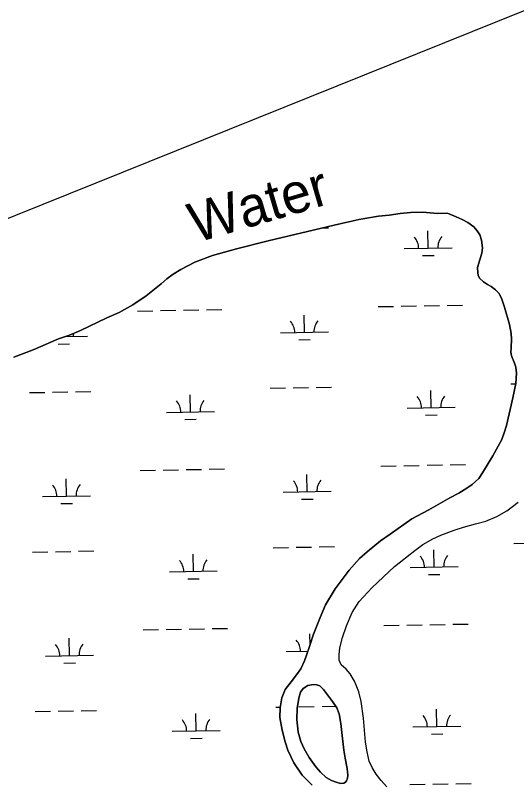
# Model space of a CAD drawing. Extents: x 3957609 to 3995875, y 234277 to 260273.
# Drawn here: x 3989385 to 3990430, y 251431 to 253036 of the extents above; entities that cross this region are included whole.
import ezdxf

# ---------------------------------------------------------------- set-up
doc = ezdxf.new("R2010")
doc.units = 0
for name, color, linetype in [('V-RIVR-EDGE', 7, 'Continuous'), ('V-RIVR-IDEN', 7, 'Continuous'), ('V-TOPO-MINR', 7, 'Continuous'), ('V-TOPO-SHOR', 7, 'Continuous'), ('V-WETL-SWMP', 7, 'Continuous')]:
    doc.layers.add(name, color=color, linetype=linetype)

msp = doc.modelspace()

# ---------------------------------------------------------------- linework, layer by layer
at = {"layer": 'V-RIVR-EDGE'}
msp.add_lwpolyline([(3990285.727, 252623.561), (3990264.672, 252622.912), (3990234.269, 252625.419), (3990208.245, 252624.76), (3990187.19, 252622.918), (3990163.757, 252619.683), (3990141.509, 252617.442), (3990101.199, 252610.389), (3990049.771, 252598.738), (3989911.978, 252565.814), (3989846.061, 252549.36), (3989795.635, 252535.526), (3989758.914, 252521.528), (3989729.55, 252505.959), (3989713.881, 252496.186), (3989700.395, 252486.814), (3989688.5, 252476.257), (3989657.37, 252451.146), (3989629.804, 252432.205), (3989601.038, 252416.042), (3989575.436, 252404.851), (3989520.271, 252378.492), (3989497.649, 252368.7), (3989475.018, 252361.293), (3989422.031, 252338.513), (3989381.343, 252322.915)], dxfattribs=at)
at = {"layer": 'V-TOPO-MINR'}
msp.add_lwpolyline([(3991117.101, 253316.577), (3989385.148, 252618.941), (3989250.773, 252564.266), (3989116.658, 252508.965), (3988982.935, 252452.725), (3988849.473, 252395.858), (3988640.838, 252306.096), (3988612.551, 252292.539), (3988585.133, 252277.536), (3988559.019, 252260.363), (3988533.774, 252241.744), (3988521.111, 252231.585), (3988511.418, 252212.694), (3988509.654, 252196.011), (3988519.786, 252182.641), (3988537.848, 252171.479), (3988560.61, 252168.435), (3988593.154, 252165.753), (3988625.62, 252165.257), (3988657.971, 252168.039), (3988690.244, 252173.007), (3988869.17, 252209.92)], dxfattribs=at)
at = {"layer": 'V-TOPO-SHOR'}
for points in [[(3989959.747, 251645.955), (3989971.148, 251660.377), (3989979.99, 251673.017), (3989987.639, 251689.6), (3989991.948, 251701.245), (3989998.211, 251719.793), (3990006.626, 251745.645), (3990020.341, 251780.383), (3990031.319, 251806.242), (3990051.545, 251839.812), (3990080.63, 251878.925), (3990102.261, 251902.837), (3990118, 251916.877), (3990145.747, 251939.818), (3990166.415, 251953.87), (3990211.489, 251985.925), (3990246.541, 252004.744), (3990290.251, 252029.697), (3990309.157, 252039.603), (3990325.893, 252049.7), (3990337.308, 252057.615), (3990350.686, 252070.268), (3990358.544, 252081.525), (3990379.948, 252117.466), (3990398.791, 252151.428), (3990404.866, 252167.218), (3990408.777, 252180.438), (3990422.04, 252238.245), (3990428.08, 252268.428), (3990429.604, 252289.529), (3990427.996, 252302.144), (3990425.213, 252310.813), (3990419.458, 252325.784), (3990417.467, 252333.47), (3990418.231, 252343.332), (3990418.78, 252360.488), (3990418.356, 252372.71), (3990414.956, 252391.435), (3990404.81, 252427.492), (3990399.248, 252444.437), (3990393.305, 252455.66), (3990385.989, 252463.924), (3990376.507, 252470.605), (3990369.005, 252474.531), (3990360.512, 252480.029), (3990352.408, 252487.699), (3990349.435, 252494.396), (3990348.636, 252498.732), (3990348.411, 252509.971), (3990357.405, 252540.163), (3990358.56, 252551.404), (3990356.549, 252567.37), (3990352.973, 252578.01), (3990347.827, 252586.474), (3990340.313, 252594.738), (3990328.26, 252604.37), (3990316.216, 252610.649), (3990303.586, 252615.744), (3990285.727, 252623.561)], [(3990159.151, 251427.157), (3990147.287, 251440.34), (3990136.803, 251453.129), (3990128.488, 251467.109), (3990122.342, 251480.304), (3990118.154, 251499.617), (3990114.554, 251520.312), (3990110.288, 251570.386), (3990105.864, 251604.88), (3990100.687, 251625.178), (3990095.331, 251638.768), (3990091.563, 251647.435), (3990083.045, 251662.4), (3990074.149, 251672.237), (3990064.267, 251681.676), (3990059.905, 251691.132), (3990059.679, 251702.172), (3990061.025, 251716.57), (3990066.688, 251738.668), (3990075.107, 251762.351), (3990086.871, 251790.181), (3990101.207, 251813.287), (3990128.541, 251842.931), (3990175.164, 251886.427), (3990217.476, 251919.658), (3990234.204, 251932.122), (3990254.878, 251944.004), (3990272.014, 251951.932), (3990299.789, 251962.256), (3990318.901, 251968.613), (3990343.925, 251975.38), (3990365.798, 251980.954), (3990388.648, 251990.475), (3990409.32, 252002.751), (3990433.136, 252020.36)], [(3990003.267, 251430.151), (3989982.906, 251451.397), (3989965.689, 251476.79), (3989953.003, 251503.178), (3989947.242, 251520.713), (3989941.266, 251544.755), (3989935.878, 251571.36), (3989936.615, 251591.869), (3989940.506, 251612.386), (3989947.168, 251629.753), (3989959.747, 251645.955)], [(3989974.546, 251540.763), (3989979.918, 251521.064), (3989986.855, 251506.099), (3989997.349, 251487.986), (3990010.998, 251468.897), (3990020.884, 251457.094), (3990032.939, 251446.084), (3990043.797, 251439.803), (3990053.662, 251436.475), (3990062.735, 251434.132), (3990069.635, 251434.74), (3990072.785, 251436.917), (3990075.34, 251439.488), (3990077.298, 251444.815), (3990077.677, 251451.321), (3990076.461, 251464.922), (3990072.07, 251486.397), (3990069.661, 251503.543), (3990065.43, 251540.2), (3990063.61, 251559.122), (3990060.011, 251578.827), (3990054.658, 251591.433), (3990046.146, 251605.013), (3990027.159, 251629.61), (3990019.848, 251637.279), (3990013.335, 251639.825), (3990006.038, 251640.595), (3989994.807, 251638.4), (3989984.77, 251631.672), (3989979.269, 251624.166), (3989975.554, 251611.935), (3989972.451, 251590.241), (3989971.722, 251566.978), (3989974.546, 251540.763)]]:
    msp.add_lwpolyline(points, dxfattribs=at)
at = {"layer": 'V-WETL-SWMP'}
for p, q in [((3990025.65, 252592.974), (3990037.926, 252593.198)), ((3990245.58, 252550.536), (3990244.926, 252586.53)), ((3990195.588, 252549.627), (3990295.572, 252551.445)), ((3990233.863, 252534.889), (3990257.859, 252535.326)), ((3990140.937, 252428.542), (3990172.931, 252429.124)), ((3990188.929, 252429.415), (3990220.924, 252429.997)), ((3990236.921, 252430.288), (3990268.916, 252430.869)), ((3990284.913, 252431.16), (3990316.908, 252431.742)), ((3989639.112, 252419.417), (3989671.106, 252419.999)), ((3989687.104, 252420.29), (3989719.098, 252420.872)), ((3989735.096, 252421.163), (3989767.091, 252421.745)), ((3989783.088, 252422.035), (3989815.083, 252422.617)), ((3989987.293, 252374.998), (3989986.638, 252410.992)), ((3989937.301, 252374.089), (3990037.285, 252375.907)), ((3989489.221, 252365.942), (3989535.459, 252366.782)), ((3989975.575, 252359.351), (3989999.571, 252359.788)), ((3989473.75, 252350.227), (3989497.746, 252350.663)), ((3990417.821, 252267.375), (3990427.905, 252267.559)), ((3989414.17, 252249.126), (3989446.165, 252249.708)), ((3989462.163, 252249.999), (3989494.157, 252250.58)), ((3989510.155, 252250.871), (3989542.149, 252251.453)), ((3989915.995, 252258.251), (3989947.99, 252258.832)), ((3989963.988, 252259.123), (3989995.982, 252259.705)), ((3990011.98, 252259.996), (3990043.974, 252260.578)), ((3990251.628, 252217.916), (3990250.974, 252253.91)), ((3989749.803, 252208.791), (3989749.149, 252244.785)), ((3990201.637, 252217.007), (3990301.62, 252218.825)), ((3989699.811, 252207.882), (3989799.795, 252209.7)), ((3990239.911, 252202.269), (3990263.907, 252202.705)), ((3989738.086, 252193.144), (3989762.082, 252193.581)), ((3989645.16, 252086.797), (3989677.154, 252087.379)), ((3989693.152, 252087.67), (3989725.147, 252088.252)), ((3989741.144, 252088.543), (3989773.139, 252089.125)), ((3989789.136, 252089.415), (3989821.131, 252089.997)), ((3990146.985, 252095.922), (3990178.98, 252096.504)), ((3990194.977, 252096.795), (3990226.972, 252097.377)), ((3990242.969, 252097.667), (3990274.964, 252098.249)), ((3990290.961, 252098.54), (3990322.956, 252099.122)), ((3989993.341, 252042.378), (3989992.686, 252078.372)), ((3989491.516, 252033.253), (3989490.861, 252069.247)), ((3989943.349, 252041.469), (3990043.333, 252043.287)), ((3989441.524, 252032.344), (3989541.508, 252034.162)), ((3989981.623, 252026.731), (3990005.619, 252027.168)), ((3989479.798, 252017.607), (3989503.794, 252018.043)), ((3990409.321, 252002.752), (3990433.136, 252020.36)), ((3990365.798, 251980.954), (3990388.648, 251990.476)), ((3990388.648, 251990.476), (3990409.321, 252002.752)), ((3990318.9, 251968.613), (3990343.925, 251975.379)), ((3990343.925, 251975.379), (3990365.798, 251980.954)), ((3990272.013, 251951.933), (3990299.79, 251962.256)), ((3990299.79, 251962.256), (3990318.9, 251968.613)), ((3990234.204, 251932.122), (3990254.878, 251944.004)), ((3990254.878, 251944.004), (3990272.013, 251951.933)), ((3989922.044, 251925.631), (3989954.038, 251926.212)), ((3989970.036, 251926.503), (3990002.03, 251927.085)), ((3990018.028, 251927.376), (3990050.022, 251927.958)), ((3990217.475, 251919.658), (3990234.204, 251932.122)), ((3990423.869, 251934.755), (3990455.863, 251935.337)), ((3989420.219, 251916.506), (3989452.213, 251917.088)), ((3989468.211, 251917.379), (3989500.205, 251917.96)), ((3989516.203, 251918.251), (3989548.197, 251918.833)), ((3989755.851, 251876.171), (3989755.197, 251912.165)), ((3990175.164, 251886.427), (3990217.475, 251919.658)), ((3990257.676, 251885.296), (3990257.022, 251921.29)), ((3990128.541, 251842.932), (3990175.164, 251886.427)), ((3990207.685, 251884.387), (3990307.668, 251886.205)), ((3989705.86, 251875.262), (3989805.843, 251877.08)), ((3990245.959, 251869.649), (3990269.955, 251870.085)), ((3989744.134, 251860.524), (3989768.13, 251860.961)), ((3990101.206, 251813.287), (3990128.541, 251842.932)), ((3990086.87, 251790.181), (3990101.206, 251813.287)), ((3990075.108, 251762.35), (3990086.87, 251790.181)), ((3990249.017, 251765.047), (3990281.012, 251765.629)), ((3990297.009, 251765.92), (3990329.004, 251766.502)), ((3989651.208, 251754.177), (3989683.203, 251754.759)), ((3989699.2, 251755.05), (3989731.195, 251755.632)), ((3989747.192, 251755.923), (3989779.187, 251756.505)), ((3989795.184, 251756.795), (3989827.179, 251757.377)), ((3990066.688, 251738.668), (3990075.108, 251762.35)), ((3990153.033, 251763.302), (3990185.028, 251763.884)), ((3990201.025, 251764.175), (3990233.02, 251764.757)), ((3989497.564, 251700.633), (3989496.909, 251736.627)), ((3989999.154, 251722.691), (3989998.734, 251745.752)), ((3990061.025, 251716.57), (3990066.688, 251738.668)), ((3989447.572, 251699.724), (3989547.556, 251701.542)), ((3989949.397, 251708.849), (3989994.794, 251709.675)), ((3990059.68, 251702.172), (3990061.025, 251716.57)), ((3990059.905, 251691.131), (3990059.68, 251702.172)), ((3989485.846, 251684.987), (3989509.842, 251685.423)), ((3989987.671, 251694.111), (3989989.319, 251694.141)), ((3990064.266, 251681.677), (3990059.905, 251691.131)), ((3990074.149, 251672.237), (3990064.266, 251681.677)), ((3990083.046, 251662.4), (3990074.149, 251672.237)), ((3990091.562, 251647.436), (3990083.046, 251662.4)), ((3990095.33, 251638.769), (3990091.562, 251647.436)), ((3990100.687, 251625.177), (3990095.33, 251638.769)), ((3990105.864, 251604.88), (3990100.687, 251625.177)), ((3990110.288, 251570.385), (3990105.864, 251604.88)), ((3989928.092, 251593.011), (3989936.862, 251593.17)), ((3989976.084, 251593.883), (3990008.078, 251594.465)), ((3990024.076, 251594.756), (3990052.253, 251595.268)), ((3990263.724, 251552.676), (3990263.07, 251588.67)), ((3989426.267, 251583.886), (3989458.261, 251584.468)), ((3989474.259, 251584.759), (3989506.253, 251585.34)), ((3989522.251, 251585.631), (3989554.245, 251586.213)), ((3989761.899, 251543.551), (3989761.245, 251579.545)), ((3990114.553, 251520.312), (3990110.288, 251570.385)), ((3989711.908, 251542.642), (3989811.891, 251544.46)), ((3990213.733, 251551.767), (3990313.716, 251553.585)), ((3989750.182, 251527.904), (3989774.178, 251528.341)), ((3990252.007, 251537.029), (3990276.003, 251537.465)), ((3990118.154, 251499.617), (3990114.553, 251520.312)), ((3990122.342, 251480.304), (3990118.154, 251499.617)), ((3990128.488, 251467.109), (3990122.342, 251480.304)), ((3990136.804, 251453.13), (3990128.488, 251467.109)), ((3990147.286, 251440.339), (3990136.804, 251453.13)), ((3990159.15, 251427.157), (3990147.286, 251440.339)), ((3990207.073, 251431.555), (3990239.068, 251432.137)), ((3990255.065, 251432.427), (3990287.06, 251433.009)), ((3990303.057, 251433.3), (3990335.052, 251433.882))]:
    msp.add_line(p, q, dxfattribs=at)
for points in [[(3989381.342, 252322.916), (3989422.031, 252338.513), (3989475.018, 252361.293), (3989497.648, 252368.7), (3989520.272, 252378.491), (3989575.436, 252404.852), (3989601.037, 252416.041), (3989629.804, 252432.205), (3989657.371, 252451.146), (3989688.5, 252476.256), (3989700.394, 252486.815), (3989713.88, 252496.186), (3989729.551, 252505.959), (3989758.915, 252521.528), (3989795.634, 252535.526), (3989846.061, 252549.36), (3989911.978, 252565.814), (3990049.772, 252598.738), (3990101.198, 252610.388), (3990141.51, 252617.442), (3990163.756, 252619.682), (3990187.19, 252622.919), (3990208.245, 252624.76), (3990234.269, 252625.42), (3990264.671, 252622.913), (3990285.728, 252623.561), (3990303.585, 252615.745), (3990316.217, 252610.649), (3990328.261, 252604.37), (3990340.313, 252594.738), (3990347.826, 252586.475), (3990352.974, 252578.009), (3990356.549, 252567.37), (3990358.561, 252551.404), (3990357.406, 252540.162), (3990348.41, 252509.971), (3990348.635, 252498.732), (3990349.435, 252494.396), (3990352.409, 252487.7), (3990360.513, 252480.03), (3990369.005, 252474.53), (3990376.508, 252470.605), (3990385.989, 252463.924), (3990393.305, 252455.661), (3990399.248, 252444.437), (3990404.811, 252427.493), (3990414.957, 252391.434), (3990418.355, 252372.711), (3990418.78, 252360.487), (3990418.231, 252343.331), (3990417.467, 252333.47), (3990419.458, 252325.785), (3990425.213, 252310.814), (3990427.995, 252302.145), (3990429.604, 252289.529), (3990428.079, 252268.427), (3990422.041, 252238.244), (3990408.777, 252180.438), (3990404.866, 252167.217), (3990398.792, 252151.428), (3990379.948, 252117.466), (3990358.544, 252081.526), (3990350.685, 252070.268), (3990337.308, 252057.615), (3990325.892, 252049.7), (3990309.157, 252039.602), (3990290.252, 252029.696), (3990246.54, 252004.743), (3990211.489, 251985.924), (3990166.415, 251953.869), (3990145.746, 251939.818), (3990118.001, 251916.876), (3990102.261, 251902.838), (3990080.631, 251878.925), (3990051.545, 251839.812), (3990031.319, 251806.241), (3990020.342, 251780.383), (3990006.625, 251745.646), (3989998.211, 251719.794), (3989991.947, 251701.244)], [(3989991.947, 251701.244), (3989987.638, 251689.6), (3989979.989, 251673.018), (3989971.148, 251660.376), (3989959.747, 251645.954), (3989947.168, 251629.754), (3989940.507, 251612.386), (3989936.615, 251591.869), (3989935.877, 251571.361), (3989941.267, 251544.755), (3989947.242, 251520.714), (3989953.004, 251503.179), (3989965.689, 251476.789), (3989982.906, 251451.396), (3990003.268, 251430.151)]]:
    msp.add_lwpolyline(points, dxfattribs=at)
msp.add_lwpolyline([(3989979.918, 251521.063), (3989974.546, 251540.764), (3989971.721, 251566.977), (3989972.452, 251590.242), (3989975.553, 251611.935), (3989979.268, 251624.167), (3989984.769, 251631.672), (3989994.807, 251638.4), (3990006.038, 251640.596), (3990013.335, 251639.826), (3990019.847, 251637.279), (3990027.16, 251629.609), (3990046.147, 251605.013), (3990054.657, 251591.432), (3990060.011, 251578.828), (3990063.609, 251559.122), (3990065.43, 251540.201), (3990069.661, 251503.544), (3990072.069, 251486.398), (3990076.46, 251464.921), (3990077.677, 251451.321), (3990077.298, 251444.814), (3990075.34, 251439.487), (3990072.784, 251436.917), (3990069.635, 251434.741), (3990062.736, 251434.132), (3990053.662, 251436.476), (3990043.797, 251439.803), (3990032.938, 251446.084), (3990020.885, 251457.094), (3990010.999, 251468.898), (3989997.349, 251487.987), (3989986.855, 251506.098)], close=True, dxfattribs=at)
for centre, start, end in [((3990190.338, 252550.006), 0.269879, 41.813537), ((3990300.805, 252552.015), 140.269876, 181.813534), ((3989932.05, 252374.469), 0.269879, 41.813537), ((3990042.518, 252376.477), 140.269876, 181.813534), ((3989540.693, 252367.352), 172.059924, 181.813534), ((3989694.561, 252208.261), 0.269879, 41.813537), ((3989805.028, 252210.27), 140.269876, 181.813534), ((3990196.386, 252217.386), 0.269879, 41.813537), ((3990306.853, 252219.395), 140.269876, 181.813534), ((3989436.273, 252032.724), 0.269879, 41.813537), ((3989546.741, 252034.732), 140.269876, 181.813534), ((3989938.098, 252041.848), 0.269879, 41.813537), ((3990048.566, 252043.857), 140.269876, 181.813534), ((3989700.609, 251875.641), 0.269879, 41.813537), ((3989811.076, 251877.65), 140.269876, 181.813534), ((3990202.434, 251884.766), 0.269879, 41.813537), ((3990312.901, 251886.775), 140.269876, 181.813534), ((3989442.321, 251700.104), 0.269879, 41.813537), ((3989552.789, 251702.112), 140.269876, 181.813534), ((3989944.146, 251709.228), 0.269879, 41.813537), ((3990208.482, 251552.146), 0.269879, 41.813537), ((3990318.95, 251554.155), 140.269876, 181.813534), ((3989706.657, 251543.021), 0.269879, 41.813537), ((3989817.124, 251545.03), 140.269876, 181.813534)]:
    msp.add_arc(centre, 35.246, start, end, dxfattribs=at)

# ---------------------------------------------------------------- texts
at = {"layer": 'V-RIVR-IDEN'}
msp.add_text('Water', height=82.9998, rotation=16.386078, dxfattribs=at).set_placement((3989760.889, 252560.981))

doc.saveas('drawing.dxf')
